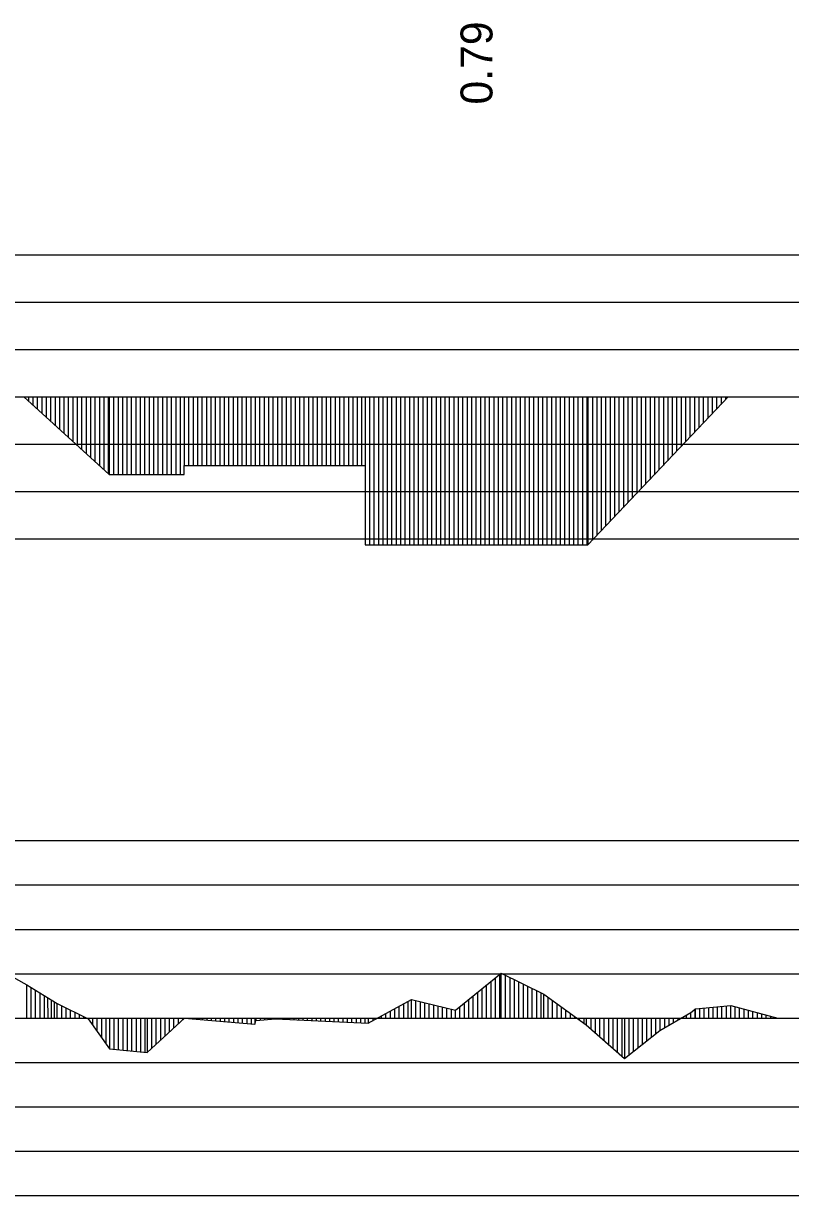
# Model space of a CAD drawing. Extents: x 2 to 10148, y 0 to 380.
# Drawn here: x 8646.2 to 8689.4, y 232 to 298 of the extents above; entities that cross this region are included whole.
import ezdxf

# ---------------------------------------------------------------- set-up
doc = ezdxf.new("R2010")
doc.units = 0
for name, color, linetype in [('POSUN_CARA', 7, 'Continuous'), ('POSUN_RASTR', 7, 'Continuous'), ('ZRYCHL_CARA', 7, 'Continuous'), ('ZRYCHL_RASTR', 7, 'Continuous'), ('ZRYCHL_TEXT', 7, 'Continuous')]:
    doc.layers.add(name, color=color, linetype=linetype)

msp = doc.modelspace()

# ---------------------------------------------------------------- linework, layer by layer
at = {"layer": 'POSUN_CARA'}
for p, q in [((8645.089, 244.595), (8646.36, 243.865)), ((8670.525, 242.447), (8673.097, 244.539)), ((8673.025, 242), (8673.025, 244.48)), ((8673.097, 244.539), (8675.497, 243.352)), ((8673.097, 242), (8673.097, 244.539)), ((8673.347, 242), (8673.347, 244.415)), ((8646.36, 243.865), (8648.08, 242.829)), ((8646.36, 242), (8646.36, 243.865)), ((8672.275, 242), (8672.275, 243.87)), ((8672.525, 242), (8672.525, 244.074)), ((8672.775, 242), (8672.775, 244.277)), ((8673.597, 242), (8673.597, 244.292)), ((8673.847, 242), (8673.847, 244.168)), ((8674.097, 242), (8674.097, 244.044)), ((8674.347, 242), (8674.347, 243.921)), ((8674.597, 242), (8674.597, 243.797)), ((8646.61, 242), (8646.61, 243.714)), ((8646.86, 242), (8646.859, 243.564)), ((8647.11, 242), (8647.11, 243.413)), ((8647.36, 242), (8647.359, 243.263)), ((8647.561, 242), (8647.557, 243.144)), ((8671.275, 242), (8671.275, 243.057)), ((8671.525, 242), (8671.525, 243.26)), ((8671.775, 242), (8671.775, 243.463)), ((8672.025, 242), (8672.025, 243.667)), ((8674.847, 242), (8674.847, 243.673)), ((8675.097, 242), (8675.097, 243.55)), ((8675.347, 242), (8675.347, 243.426)), ((8675.497, 243.352), (8677.891, 241.624)), ((8675.497, 242), (8675.497, 243.352)), ((8675.747, 242), (8675.747, 243.171)), ((8647.751, 242), (8647.753, 243.026)), ((8647.925, 242), (8647.925, 242.923)), ((8648.08, 242.829), (8649.817, 241.955)), ((8648.08, 242), (8648.08, 242.829)), ((8648.33, 242), (8648.33, 242.703)), ((8648.58, 242), (8648.58, 242.578)), ((8648.83, 242), (8648.83, 242.452)), ((8665.605, 241.705), (8668.043, 243.043)), ((8667.105, 242), (8667.105, 242.528)), ((8667.355, 242), (8667.355, 242.665)), ((8667.605, 242), (8667.605, 242.803)), ((8667.855, 242), (8667.855, 242.94)), ((8668.043, 243.043), (8670.525, 242.447)), ((8668.043, 242), (8668.043, 243.043)), ((8668.293, 242), (8668.293, 242.983)), ((8668.543, 242), (8668.543, 242.923)), ((8668.793, 242), (8668.793, 242.863)), ((8669.043, 242), (8669.043, 242.803)), ((8669.293, 242), (8669.293, 242.743)), ((8669.543, 242), (8669.543, 242.683)), ((8669.793, 242), (8669.793, 242.622)), ((8670.043, 242), (8670.043, 242.562)), ((8670.293, 242), (8670.293, 242.502)), ((8670.525, 242), (8670.525, 242.447)), ((8670.775, 242), (8670.775, 242.65)), ((8671.025, 242), (8671.025, 242.853)), ((8675.997, 242), (8675.997, 242.991)), ((8676.247, 242), (8676.247, 242.81)), ((8676.497, 242), (8676.497, 242.63)), ((8676.747, 242), (8676.747, 242.449)), ((8683.784, 242.323), (8684.041, 242.531)), ((8684.034, 242), (8684.034, 242.526)), ((8684.041, 242.531), (8686.036, 242.704)), ((8684.041, 242), (8684.041, 242.531)), ((8684.291, 242), (8684.291, 242.553)), ((8684.541, 242), (8684.541, 242.575)), ((8684.791, 242), (8684.791, 242.596)), ((8685.041, 242), (8685.041, 242.618)), ((8685.291, 242), (8685.291, 242.64)), ((8685.541, 242), (8685.541, 242.661)), ((8685.791, 242), (8685.791, 242.683)), ((8686.036, 242.704), (8688.688, 242)), ((8686.036, 242), (8686.036, 242.704)), ((8686.286, 242), (8686.286, 242.638)), ((8686.536, 242), (8686.536, 242.571)), ((8686.786, 242), (8686.786, 242.505)), ((8687.036, 242), (8687.036, 242.438)), ((8649.08, 242), (8649.08, 242.326)), ((8649.33, 242), (8649.33, 242.2)), ((8649.58, 242), (8649.58, 242.074)), ((8649.817, 242), (8649.817, 241.955)), ((8649.817, 241.955), (8651.019, 240.275)), ((8650.067, 242), (8650.067, 241.606)), ((8650.317, 242), (8650.317, 241.256)), ((8650.567, 242), (8650.567, 240.907)), ((8650.817, 242), (8650.817, 240.557)), ((8651.019, 242), (8651.019, 240.275)), ((8651.269, 242), (8651.269, 240.25)), ((8651.519, 242), (8651.519, 240.224)), ((8651.769, 242), (8651.769, 240.199)), ((8652.019, 242), (8652.019, 240.174)), ((8652.269, 242), (8652.269, 240.149)), ((8652.519, 242), (8652.519, 240.123)), ((8652.769, 242), (8652.769, 240.098)), ((8653.019, 242), (8653.019, 240.073)), ((8653.138, 242), (8653.138, 240.061)), ((8653.138, 240.061), (8655.254, 241.989)), ((8653.388, 242), (8653.388, 240.289)), ((8653.638, 242), (8653.638, 240.516)), ((8653.888, 242), (8653.888, 240.744)), ((8654.138, 242), (8654.138, 240.972)), ((8654.388, 242), (8654.388, 241.199)), ((8654.638, 242), (8654.638, 241.427)), ((8654.888, 242), (8654.888, 241.655)), ((8655.138, 242), (8655.138, 241.883)), ((8655.254, 242), (8655.254, 241.989)), ((8655.254, 241.989), (8659.207, 241.663)), ((8655.504, 242), (8655.504, 241.968)), ((8655.754, 242), (8655.754, 241.948)), ((8656.004, 242), (8656.004, 241.927)), ((8656.254, 242), (8656.254, 241.907)), ((8656.504, 242), (8656.504, 241.886)), ((8656.754, 242), (8656.754, 241.865)), ((8657.004, 242), (8657.004, 241.845)), ((8657.254, 242), (8657.254, 241.824)), ((8657.504, 242), (8657.504, 241.804)), ((8657.754, 242), (8657.754, 241.783)), ((8658.004, 242), (8658.004, 241.762)), ((8658.254, 242), (8658.254, 241.742)), ((8658.504, 242), (8658.504, 241.721)), ((8658.754, 242), (8658.754, 241.701)), ((8659.004, 242), (8659.004, 241.68)), ((8659.207, 242), (8659.207, 241.663)), ((8659.207, 241.663), (8659.264, 241.861)), ((8659.264, 242), (8659.264, 241.861)), ((8659.264, 241.861), (8660.369, 241.956)), ((8659.418, 242), (8659.418, 242.001)), ((8659.514, 242), (8659.514, 241.882)), ((8659.764, 242), (8659.764, 241.904)), ((8660.014, 242), (8660.015, 241.925)), ((8660.264, 242), (8660.264, 241.947)), ((8660.369, 242), (8660.369, 241.956)), ((8660.369, 241.956), (8665.605, 241.705)), ((8660.418, 242), (8660.418, 241.953)), ((8660.668, 242), (8660.668, 241.941)), ((8660.918, 242), (8660.918, 241.929)), ((8661.168, 242), (8661.168, 241.917)), ((8661.418, 242), (8661.418, 241.905)), ((8661.668, 242), (8661.668, 241.893)), ((8661.918, 242), (8661.918, 241.881)), ((8662.168, 242), (8662.168, 241.869)), ((8662.418, 242), (8662.418, 241.858)), ((8662.668, 242), (8662.668, 241.846)), ((8662.918, 242), (8662.918, 241.834)), ((8663.168, 242), (8663.168, 241.822)), ((8663.418, 242), (8663.418, 241.81)), ((8663.668, 242), (8663.668, 241.798)), ((8663.918, 242), (8663.918, 241.786)), ((8664.168, 242), (8664.168, 241.774)), ((8664.418, 242), (8664.418, 241.762)), ((8664.668, 242), (8664.668, 241.75)), ((8664.918, 242), (8664.918, 241.738)), ((8665.168, 242), (8665.168, 241.726)), ((8665.418, 242), (8665.418, 241.714)), ((8665.605, 242), (8665.605, 241.705)), ((8665.855, 242), (8665.855, 241.842)), ((8666.105, 242), (8666.105, 241.979)), ((8666.355, 242), (8666.355, 242.117)), ((8666.605, 242), (8666.605, 242.254)), ((8666.855, 242), (8666.855, 242.391)), ((8676.997, 242), (8676.997, 242.269)), ((8677.247, 242), (8677.247, 242.089)), ((8677.497, 242), (8677.497, 241.908)), ((8677.747, 242), (8677.747, 241.728)), ((8677.891, 242), (8677.891, 241.624)), ((8678.141, 242), (8678.141, 241.403)), ((8678.391, 242), (8678.391, 241.182)), ((8678.641, 242), (8678.641, 240.961)), ((8678.891, 242), (8678.891, 240.74)), ((8679.141, 242), (8679.141, 240.518)), ((8679.391, 242), (8679.391, 240.297)), ((8679.641, 242), (8679.641, 240.076)), ((8679.891, 242), (8679.891, 239.855)), ((8680.042, 242), (8680.042, 239.721)), ((8680.292, 242), (8680.292, 239.919)), ((8680.542, 242), (8680.542, 240.116)), ((8680.792, 242), (8680.792, 240.313)), ((8681.042, 242), (8681.042, 240.511)), ((8681.292, 242), (8681.292, 240.708)), ((8681.542, 242), (8681.542, 240.905)), ((8681.792, 242), (8681.792, 241.103)), ((8682.042, 242), (8682.042, 241.3)), ((8682.044, 241.302), (8683.784, 242.323)), ((8682.044, 242), (8682.044, 241.302)), ((8682.294, 242), (8682.294, 241.448)), ((8682.544, 242), (8682.544, 241.595)), ((8682.794, 242), (8682.794, 241.742)), ((8683.044, 242), (8683.044, 241.888)), ((8683.294, 242), (8683.294, 242.035)), ((8683.544, 242), (8683.544, 242.182)), ((8683.784, 242), (8683.784, 242.323)), ((8687.286, 242), (8687.286, 242.372)), ((8687.536, 242), (8687.536, 242.306)), ((8687.786, 242), (8687.786, 242.239)), ((8688.036, 242), (8688.036, 242.173)), ((8688.286, 242), (8688.286, 242.106)), ((8688.536, 242), (8688.536, 242.04)), ((8677.891, 241.624), (8680.042, 239.721)), ((8680.042, 239.721), (8682.044, 241.302)), ((8651.019, 240.275), (8653.138, 240.061))]:
    msp.add_line(p, q, dxfattribs=at)
at = {"layer": 'POSUN_RASTR'}
for p, q in [((8512, 252), (8708, 252)), ((8512, 249.5), (8708, 249.5)), ((8512, 247), (8708, 247)), ((8512, 244.5), (8708, 244.5)), ((8072.18, 242), (9138.147, 242)), ((8512, 239.5), (8708, 239.5)), ((8512, 237), (8708, 237)), ((8512, 234.5), (8708, 234.5)), ((8512, 232), (8708, 232))]:
    msp.add_line(p, q, dxfattribs=at)
at = {"layer": 'ZRYCHL_CARA'}
for p, q in [((8072.18, 277), (9138.147, 277)), ((8646.203, 277), (8651.003, 272.63)), ((8646.453, 277), (8646.453, 276.772)), ((8646.703, 277), (8646.703, 276.545)), ((8646.953, 277), (8646.953, 276.317)), ((8647.203, 277), (8647.203, 276.09)), ((8647.453, 277), (8647.453, 275.862)), ((8647.703, 277), (8647.703, 275.634)), ((8647.953, 277), (8647.953, 275.407)), ((8648.203, 277), (8648.203, 275.179)), ((8648.453, 277), (8648.453, 274.952)), ((8648.703, 277), (8648.703, 274.724)), ((8648.953, 277), (8648.953, 274.496)), ((8649.203, 277), (8649.203, 274.269)), ((8649.453, 277), (8649.453, 274.041)), ((8649.703, 277), (8649.703, 273.814)), ((8649.953, 277), (8649.953, 273.586)), ((8650.203, 277), (8650.203, 273.358)), ((8650.453, 277), (8650.453, 273.131)), ((8650.703, 277), (8650.703, 272.903)), ((8650.953, 277), (8650.953, 272.676)), ((8651.003, 277), (8651.003, 272.63)), ((8651.253, 277), (8651.253, 272.63)), ((8651.503, 277), (8651.503, 272.63)), ((8651.753, 277), (8651.753, 272.63)), ((8652.003, 277), (8652.003, 272.63)), ((8652.253, 277), (8652.253, 272.63)), ((8652.503, 277), (8652.503, 272.63)), ((8652.753, 277), (8652.753, 272.63)), ((8653.003, 277), (8653.003, 272.63)), ((8653.253, 277), (8653.253, 272.63)), ((8653.503, 277), (8653.503, 272.63)), ((8653.753, 277), (8653.753, 272.63)), ((8654.003, 277), (8654.003, 272.63)), ((8654.253, 277), (8654.253, 272.63)), ((8654.503, 277), (8654.503, 272.63)), ((8654.753, 277), (8654.753, 272.63)), ((8655.003, 277), (8655.003, 272.63)), ((8655.234, 277), (8655.234, 273.129)), ((8655.484, 277), (8655.484, 273.129)), ((8655.734, 277), (8655.734, 273.129)), ((8655.984, 277), (8655.984, 273.129)), ((8656.234, 277), (8656.234, 273.129)), ((8656.484, 277), (8656.484, 273.129)), ((8656.734, 277), (8656.734, 273.129)), ((8656.984, 277), (8656.984, 273.129)), ((8657.234, 277), (8657.234, 273.129)), ((8657.484, 277), (8657.484, 273.129)), ((8657.734, 277), (8657.734, 273.129)), ((8657.984, 277), (8657.984, 273.129)), ((8658.234, 277), (8658.234, 273.129)), ((8658.484, 277), (8658.484, 273.129)), ((8658.734, 277), (8658.734, 273.129)), ((8658.984, 277), (8658.984, 273.129)), ((8659.234, 277), (8659.234, 273.129)), ((8659.484, 277), (8659.484, 273.129)), ((8659.734, 277), (8659.734, 273.129)), ((8659.984, 277), (8659.984, 273.129)), ((8660.234, 277), (8660.234, 273.129)), ((8660.484, 277), (8660.484, 273.129)), ((8660.734, 277), (8660.734, 273.129)), ((8660.984, 277), (8660.984, 273.129)), ((8661.234, 277), (8661.234, 273.129)), ((8661.484, 277), (8661.484, 273.129)), ((8661.734, 277), (8661.734, 273.129)), ((8661.984, 277), (8661.984, 273.129)), ((8662.234, 277), (8662.234, 273.129)), ((8662.484, 277), (8662.484, 273.129)), ((8662.734, 277), (8662.734, 273.129)), ((8662.984, 277), (8662.984, 273.129)), ((8663.234, 277), (8663.234, 273.129)), ((8663.484, 277), (8663.484, 273.129)), ((8663.734, 277), (8663.734, 273.129)), ((8663.984, 277), (8663.984, 273.129)), ((8664.234, 277), (8664.234, 273.129)), ((8664.484, 277), (8664.484, 273.129)), ((8664.734, 277), (8664.734, 273.129)), ((8664.984, 277), (8664.984, 273.129)), ((8665.234, 277), (8665.234, 273.129)), ((8665.424, 277), (8665.424, 268.659)), ((8665.674, 277), (8665.674, 268.659)), ((8665.924, 277), (8665.924, 268.659)), ((8666.174, 277), (8666.174, 268.659)), ((8666.424, 277), (8666.424, 268.659)), ((8666.674, 277), (8666.674, 268.659)), ((8666.924, 277), (8666.924, 268.659)), ((8667.174, 277), (8667.174, 268.659)), ((8667.424, 277), (8667.424, 268.659)), ((8667.674, 277), (8667.674, 268.659)), ((8667.924, 277), (8667.924, 268.659)), ((8668.174, 277), (8668.174, 268.659)), ((8668.424, 277), (8668.424, 268.659)), ((8668.674, 277), (8668.674, 268.659)), ((8668.924, 277), (8668.924, 268.659)), ((8669.174, 277), (8669.174, 268.659)), ((8669.424, 277), (8669.424, 268.659)), ((8669.674, 277), (8669.674, 268.659)), ((8669.924, 277), (8669.924, 268.659)), ((8670.174, 277), (8670.174, 268.659)), ((8670.424, 277), (8670.424, 268.659)), ((8670.674, 277), (8670.674, 268.659)), ((8670.924, 277), (8670.924, 268.659)), ((8671.174, 277), (8671.174, 268.659)), ((8671.424, 277), (8671.424, 268.659)), ((8671.674, 277), (8671.674, 268.659)), ((8671.924, 277), (8671.924, 268.659)), ((8672.174, 277), (8672.174, 268.659)), ((8672.424, 277), (8672.424, 268.659)), ((8672.674, 277), (8672.674, 268.659)), ((8672.924, 277), (8672.924, 268.659)), ((8673.174, 277), (8673.174, 268.659)), ((8673.424, 277), (8673.424, 268.659)), ((8673.674, 277), (8673.674, 268.659)), ((8673.924, 277), (8673.924, 268.659)), ((8674.174, 277), (8674.174, 268.659)), ((8674.424, 277), (8674.424, 268.659)), ((8674.674, 277), (8674.674, 268.659)), ((8674.924, 277), (8674.924, 268.659)), ((8675.174, 277), (8675.174, 268.659)), ((8675.424, 277), (8675.424, 268.659)), ((8675.674, 277), (8675.674, 268.659)), ((8675.924, 277), (8675.924, 268.659)), ((8676.174, 277), (8676.174, 268.659)), ((8676.424, 277), (8676.424, 268.659)), ((8676.674, 277), (8676.674, 268.659)), ((8676.924, 277), (8676.924, 268.659)), ((8677.174, 277), (8677.174, 268.659)), ((8677.424, 277), (8677.424, 268.659)), ((8677.674, 277), (8677.674, 268.659)), ((8677.924, 277), (8677.924, 268.659)), ((8677.985, 277), (8677.985, 268.659)), ((8677.985, 268.659), (8685.885, 277)), ((8678.235, 277), (8678.235, 268.923)), ((8678.485, 277), (8678.485, 269.187)), ((8678.735, 277), (8678.735, 269.451)), ((8678.985, 277), (8678.985, 269.715)), ((8679.235, 277), (8679.235, 269.979)), ((8679.485, 277), (8679.485, 270.243)), ((8679.735, 277), (8679.735, 270.506)), ((8679.985, 277), (8679.985, 270.77)), ((8680.235, 277), (8680.235, 271.034)), ((8680.485, 277), (8680.485, 271.298)), ((8680.735, 277), (8680.735, 271.562)), ((8680.985, 277), (8680.985, 271.826)), ((8681.235, 277), (8681.235, 272.09)), ((8681.485, 277), (8681.485, 272.354)), ((8681.735, 277), (8681.735, 272.618)), ((8681.985, 277), (8681.985, 272.882)), ((8682.235, 277), (8682.235, 273.146)), ((8682.485, 277), (8682.485, 273.41)), ((8682.735, 277), (8682.735, 273.674)), ((8682.985, 277), (8682.985, 273.938)), ((8683.235, 277), (8683.235, 274.202)), ((8683.485, 277), (8683.485, 274.466)), ((8683.735, 277), (8683.735, 274.73)), ((8683.985, 277), (8683.985, 274.994)), ((8684.235, 277), (8684.235, 275.258)), ((8684.485, 277), (8684.485, 275.522)), ((8684.735, 277), (8684.735, 275.786)), ((8684.985, 277), (8684.985, 276.05)), ((8685.235, 277), (8685.235, 276.314)), ((8685.485, 277), (8685.485, 276.578)), ((8685.735, 277), (8685.735, 276.842)), ((8655.234, 272.63), (8655.234, 273.129)), ((8655.234, 273.129), (8665.424, 273.129)), ((8665.424, 273.129), (8665.424, 268.659)), ((8651.003, 272.63), (8655.234, 272.63)), ((8665.424, 268.659), (8677.985, 268.659))]:
    msp.add_line(p, q, dxfattribs=at)
at = {"layer": 'ZRYCHL_RASTR'}
for p, q in [((8512, 285), (8722.943, 285)), ((8512, 282.333), (8723.074, 282.333)), ((8512, 279.667), (8723.022, 279.667)), ((8512, 274.333), (8708, 274.333)), ((8512, 271.667), (8708, 271.667)), ((8512, 269), (8708, 269))]:
    msp.add_line(p, q, dxfattribs=at)

# ---------------------------------------------------------------- texts
at = {"layer": 'ZRYCHL_TEXT'}
msp.add_text('0.79', height=1.8, rotation=90, dxfattribs=at).set_placement((8672.605, 293.477))

doc.saveas('drawing.dxf')
